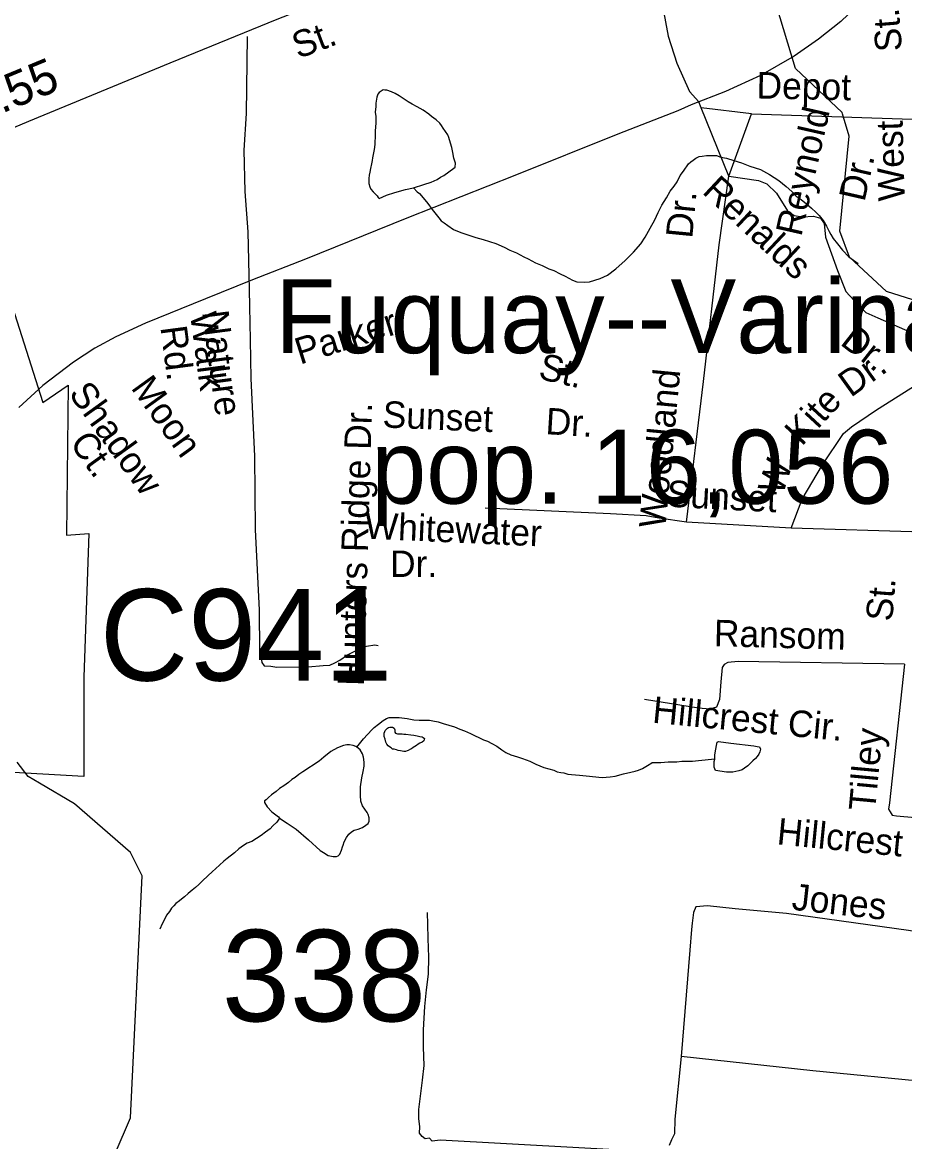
# Model space of a CAD drawing. Extents: x 2001466 to 2224147, y 644118 to 847247.
# Drawn here: x 2055654 to 2058818, y 663505 to 667519 of the extents above; entities that cross this region are included whole.
import ezdxf

# ---------------------------------------------------------------- set-up
doc = ezdxf.new("R2010")
doc.units = 0
for name, color, linetype in [('Exist Boundary Political City Limit New', 7, 'Continuous'), ('Exist Civil Demographics City Label', 7, 'Continuous'), ('Exist Hydrographic Misc Water Feature', 7, 'Continuous'), ('Exist Railroad Mainline', 7, 'Continuous'), ('Exist Road Non-System Type 51', 7, 'Continuous'), ('Exist Road Non-System Type 51 Label', 7, 'Continuous'), ('Exist Road Primary NC Attributed', 7, 'Continuous'), ('Exist Road Primary NC Label', 7, 'Continuous'), ('Exist Road Primary NC Service Mileage Hundredths English Label', 7, 'Continuous'), ('Exist Road Secondary Structure Culvert Number Label', 7, 'Continuous'), ('Exist Road Secondary Structure Standard Bridge Number Label', 7, 'Continuous'), ('Map Preparation Boundary City Limit Buffer Line', 7, 'Continuous')]:
    doc.layers.add(name, color=color, linetype=linetype)

msp = doc.modelspace()

# ---------------------------------------------------------------- linework, layer by layer
at = {"layer": 'Exist Boundary Political City Limit New'}
msp.add_lwpolyline([(2055490.1, 666895.9), (2055727.8, 666155.1), (2055818.2, 666217.3), (2055812.6, 665680.1), (2055891.8, 665685.7), (2055874.8, 665171.1), (2055874.1, 664814.4), (2055221.9, 664851.2)], dxfattribs=at)
at = {"layer": 'Exist Hydrographic Misc Water Feature'}
for points in [[(2058596, 667190.8), (2058594.4, 667196.3), (2058427.2, 667354), (2058301.3, 667769.8), (2058333.3, 668586.1), (2058381.9, 668696.1)], [(2057056.3, 666925.6), (2057094.2, 666937.6), (2057120, 666945.6), (2057142, 666955.7), (2057154.1, 666963.7), (2057166, 666969.8), (2057202, 666995.8), (2057205.9, 666999.8), (2057208, 667013.9), (2057201.8, 667031.8), (2057197.9, 667051.8), (2057193.8, 667069.8), (2057189.7, 667085.8), (2057183.8, 667105.8), (2057179.7, 667115.8), (2057171.7, 667127.7), (2057163.7, 667139.7), (2057157.8, 667149.7), (2057151.6, 667157.7), (2057137.7, 667169.7), (2057121.7, 667181.7), (2057111.6, 667189.6), (2057091.7, 667203.6), (2057069.6, 667215.5), (2057051.5, 667225.5), (2057037.6, 667233.5), (2057019.5, 667245.4), (2057005.6, 667255.4), (2056991.5, 667263.4), (2056977.5, 667269.4), (2056961.5, 667275.4), (2056953.5, 667275.3), (2056947.6, 667277.3), (2056933.6, 667267.3), (2056929.5, 667261.3), (2056925.6, 667251.3), (2056921.7, 667229.3), (2056921.7, 667217.3), (2056919.7, 667197.3), (2056921.7, 667181.3), (2056921.7, 667159.3), (2056919.9, 667129.3), (2056919.9, 667117.3), (2056919.9, 667105.3), (2056917.8, 667093.3), (2056917.8, 667081.3), (2056916, 667063.3), (2056909.8, 667033.3), (2056908, 667023.3), (2056906, 667011.3), (2056902.1, 666995.3), (2056900, 666981.3), (2056898, 666971.3), (2056896.1, 666959.3), (2056896.1, 666951.3), (2056896.1, 666941.3), (2056900.2, 666929.3), (2056904.1, 666921.3), (2056912.1, 666911.3), (2056918.3, 666905.3), (2056926.3, 666897.3), (2056930.4, 666891.4), (2056934.2, 666887.4), (2056960.1, 666899.4), (2056990.2, 666909.4), (2057028.2, 666919.5), (2057056.3, 666925.6)], [(2059056.4, 666232.2), (2059062.3, 666271.5), (2059045.3, 666396.5), (2058987.2, 666479.7), (2058753.3, 666553.3), (2058620.2, 666677.4), (2058586.4, 666770), (2058619.4, 667110.5), (2058596, 667190.8)], [(2057056.3, 666925.6), (2057070.2, 666911.6), (2057078.2, 666905.6), (2057092.1, 666889.7), (2057108.3, 666869.7), (2057124.3, 666847.7), (2057138.3, 666829.7), (2057148.3, 666817.8), (2057156.3, 666807.8), (2057166.4, 666799.8), (2057180.3, 666789.9), (2057200.4, 666775.9), (2057226.4, 666765.9), (2057280.4, 666748), (2057306.4, 666740), (2057352.3, 666726.2), (2057382.5, 666712.2), (2057402.6, 666702.2), (2057426.6, 666692.3), (2057452.6, 666678.4), (2057468.6, 666670.4), (2057494.4, 666656.4), (2057518.4, 666646.5), (2057542.4, 666634.5), (2057560.5, 666628.5), (2057582.6, 666616.6), (2057600.7, 666608.7), (2057626.7, 666594.7), (2057642.7, 666588.7), (2057668.7, 666586.8), (2057688.6, 666588.8), (2057726.6, 666600.8), (2057752.6, 666612.9), (2057782.5, 666635), (2057816.4, 666665), (2057846.3, 666695.1), (2057872.4, 666725.1), (2057888.4, 666749.2), (2057906.2, 666781.2), (2057922.2, 666811.2), (2057934.1, 666837.2), (2057948, 666863.3), (2057964, 666889.3), (2057978, 666913.3), (2057991.9, 666931.3), (2058002, 666947.3), (2058013.8, 666969.4), (2058025.7, 666985.4), (2058043.8, 667011.4), (2058051.8, 667019.4), (2058059.8, 667025.4), (2058069.8, 667031.5), (2058081.7, 667037.5), (2058091.8, 667039.5), (2058107.6, 667041.5), (2058121.7, 667041.6), (2058143.6, 667041.6), (2058159.6, 667035.6), (2058179.7, 667031.6), (2058205.8, 667023.7), (2058233.9, 667015.8), (2058263.8, 667003.8), (2058301.7, 666991.9), (2058333.7, 666973.9), (2058367.8, 666952), (2058393.8, 666930.1), (2058413.9, 666912.1), (2058429.9, 666896.1), (2058447.9, 666884.2), (2058466, 666868.2), (2058484, 666852.2), (2058500, 666838.2), (2058511.9, 666826.3), (2058526.1, 666808.3), (2058538.2, 666788.4), (2058548.2, 666768.4), (2058554.2, 666758.4), (2058562.2, 666744.4), (2058578.1, 666724.4), (2058596.2, 666702.5), (2058618.3, 666678.5), (2058652.2, 666654.6)], [(2056853.9, 664919.6), (2056877.7, 664949.6), (2056907.8, 664981.7), (2056915.8, 664989.6), (2056931.6, 665001.7), (2056947.6, 665015.7), (2056959.7, 665021.8), (2056969.5, 665025.8), (2056987.6, 665025.8), (2057005.6, 665025.8), (2057033.7, 665021.9), (2057057.7, 665018), (2057077.6, 665016), (2057095.6, 665016), (2057113.7, 665016), (2057125.6, 665014.1), (2057145.7, 665010.1), (2057163.7, 665004.2), (2057183.6, 664998.2), (2057203.7, 664992.2), (2057223.6, 664984.3), (2057239.6, 664978.3), (2057261.5, 664968.4), (2057277.7, 664960.4), (2057291.7, 664954.4), (2057307.6, 664946.4), (2057321.8, 664940.5), (2057337.8, 664932.5), (2057355.6, 664922.5), (2057373.7, 664910.5), (2057387.8, 664900.6), (2057405.7, 664892.6), (2057429.7, 664884.7), (2057447.7, 664878.7), (2057473.9, 664868.7), (2057495.9, 664858.8), (2057523.8, 664846.9), (2057559.9, 664836.9), (2057571.8, 664830.9), (2057585.9, 664829), (2057595.7, 664827), (2057609.9, 664823), (2057623.8, 664821), (2057651.9, 664819.1), (2057675.9, 664817.1)], [(2057029.8, 664965.9), (2057047.6, 664963.9), (2057057.7, 664962), (2057069.8, 664960), (2057079.6, 664958), (2057087.6, 664956), (2057091.7, 664954), (2057095.8, 664950), (2057095.6, 664946), (2057093.8, 664942), (2057087.6, 664938), (2057079.6, 664934), (2057073.7, 664930), (2057067.7, 664926), (2057061.8, 664922), (2057055.6, 664918), (2057049.9, 664914), (2057045.8, 664912), (2057037.8, 664907.9), (2057033.9, 664905.9), (2057027.8, 664903.9), (2057021.8, 664903.9), (2057009.9, 664905.8), (2057001.9, 664907.8), (2056995.8, 664909.8), (2056987.8, 664911.8), (2056981.8, 664911.8), (2056977.9, 664915.8), (2056973.8, 664917.8), (2056965.8, 664923.8), (2056961.7, 664929.8), (2056957.8, 664937.8), (2056955.8, 664947.8), (2056951.7, 664957.8), (2056951.7, 664963.8), (2056951.7, 664969.8), (2056953.7, 664975.8), (2056955.8, 664979.8), (2056959.7, 664983.8), (2056963.8, 664987.8), (2056967.7, 664989.8), (2056971.8, 664991.8), (2056977.7, 664991.8), (2056981.8, 664991.8), (2056987.8, 664987.9), (2056989.8, 664981.9), (2056989.8, 664973.9), (2056991.7, 664969.9), (2056999.7, 664967.9), (2057003.8, 664967.9), (2057011.8, 664967.9), (2057015.7, 664967.9), (2057021.8, 664965.9), (2057029.8, 664965.9)], [(2056853.9, 664919.6), (2056849.8, 664921.6), (2056839.9, 664925.5), (2056827.8, 664927.5), (2056817.8, 664927.5), (2056805.9, 664925.5), (2056783.9, 664917.5), (2056760, 664903.4), (2056735.8, 664883.3), (2056717.9, 664869.3), (2056659.9, 664831.2), (2056646.1, 664821.2), (2056632, 664811.2), (2056620.1, 664803.2), (2056608, 664793.2), (2056592, 664781.2), (2056576, 664771.1), (2056564.1, 664761.1), (2056548.1, 664749), (2056536.2, 664739), (2056528.2, 664731), (2056522.3, 664727), (2056522.3, 664721), (2056532.1, 664705), (2056548.3, 664687.1), (2056572.3, 664669.1), (2056576.4, 664665.1)], [(2056576.4, 664665.1), (2056604.3, 664647.2), (2056636.3, 664625.2), (2056680.4, 664587.3), (2056722.4, 664549.4), (2056734.5, 664541.4), (2056750.5, 664531.5), (2056768.6, 664527.5), (2056774.5, 664527.5), (2056780.7, 664527.5), (2056786.6, 664529.5), (2056792.6, 664535.5), (2056798.5, 664549.6), (2056802.4, 664561.6), (2056804.4, 664567.5), (2056808.6, 664579.6), (2056816.5, 664595.6), (2056824.3, 664607.6), (2056834.4, 664615.6), (2056844.4, 664621.6), (2056858.4, 664625.7), (2056874.4, 664631.7), (2056886.3, 664639.7), (2056894.3, 664645.7), (2056898.4, 664653.7), (2056898.2, 664665.7), (2056894.3, 664677.7), (2056890.2, 664685.7), (2056882.2, 664697.7), (2056874.2, 664709.6), (2056868.2, 664725.6), (2056866.2, 664745.6), (2056866.2, 664777.7), (2056871.9, 664809.7), (2056876, 664831.7), (2056879.9, 664851.6), (2056879.9, 664865.6), (2056877.9, 664883.6), (2056873.8, 664895.6), (2056865.8, 664909.6), (2056857.8, 664915.6), (2056853.9, 664919.6)], [(2058137.5, 664876), (2058137.5, 664892), (2058141.6, 664912), (2058143.6, 664926), (2058145.5, 664938), (2058151.4, 664940), (2058195.5, 664934.1), (2058277.5, 664924.2), (2058289.4, 664922.2), (2058297.4, 664920.2), (2058301.5, 664912.3), (2058299.7, 664902.3), (2058295.6, 664894.2), (2058289.6, 664886.3), (2058283.5, 664878.3), (2058273.6, 664870.3), (2058265.7, 664862.3), (2058255.8, 664852.2), (2058243.7, 664844.2), (2058235.7, 664838.2), (2058223.6, 664834.2), (2058201.7, 664830.1), (2058179.7, 664830.1), (2058139.7, 664836), (2058135.6, 664848), (2058135.6, 664868), (2058137.5, 664876)], [(2058137.5, 664876), (2058079.7, 664869.9), (2058057.7, 664867.9), (2058035.8, 664867.8), (2058019.8, 664867.7), (2058001.7, 664865.7), (2057969.8, 664865.7), (2057943.7, 664863.6), (2057923.6, 664863.6), (2057911.7, 664863.5)], [(2055714.9, 664790.7), (2055674.2, 664814.7), (2055635.4, 664865.6)], [(2057675.9, 664817.1), (2057733.7, 664811.3), (2057761.8, 664813.3), (2057779.9, 664815.4), (2057809.8, 664823.4), (2057835.9, 664829.5), (2057851.7, 664833.5), (2057863.7, 664837.5), (2057877.7, 664843.5), (2057895.7, 664853.5), (2057911.7, 664863.5)], [(2056320.3, 662495.8), (2056311.1, 662557.6), (2055952.3, 662883.1), (2055860.2, 663065.4), (2055877.2, 663206.2), (2056042.3, 663590), (2056083.3, 664458.6), (2056041.2, 664541.5), (2055841.3, 664716.2), (2055714.9, 664790.7)], [(2056576.4, 664665.1), (2056566.4, 664651.1), (2056552.4, 664637.1), (2056542.4, 664627.1), (2056526.4, 664615), (2056510.4, 664603), (2056476.6, 664581), (2056460.4, 664574.9), (2056446.6, 664566.9), (2056430.6, 664554.8), (2056414.6, 664540.8), (2056388.6, 664520.8), (2056376.7, 664510.7), (2056360.7, 664496.8), (2056334.7, 664472.7), (2056320.7, 664458.7), (2056298.8, 664438.6), (2056286.9, 664426.6), (2056274.8, 664416.6), (2056262.9, 664406.6), (2056248.8, 664394.6), (2056235, 664382.5), (2056225, 664374.5), (2056217, 664368.5), (2056204.9, 664358.4), (2056196.9, 664350.4), (2056188.9, 664342.5), (2056181.1, 664330.5), (2056171, 664316.5), (2056165.1, 664304.4), (2056155, 664286.4), (2056147.3, 664266.4)]]:
    msp.add_lwpolyline(points, dxfattribs=at)
at = {"layer": 'Exist Railroad Mainline'}
msp.add_lwpolyline([(2059466.8, 669281.5), (2059247, 668722.4), (2058989.3, 668038.2), (2058739.5, 667675.8), (2058666.3, 667594.6), (2058590.1, 667522), (2058509.7, 667458.7), (2058422.8, 667398.4), (2058302, 667328.4), (2058175.7, 667270.8), (2058052.8, 667223.4), (2058004.9, 667201.4), (2057789.6, 667118.3), (2057420.7, 666969.3), (2057032.5, 666817.2), (2056669.9, 666670.1), (2056479.2, 666595.3), (2056311, 666527.9), (2056095.5, 666440.8), (2055989.5, 666391.7), (2055913.4, 666350.9), (2055836.9, 666300.6), (2055727.1, 666216.2), (2055641.1, 666137.7)], dxfattribs=at)
at = {"layer": 'Exist Road Non-System Type 51'}
for points in [[(2057931.1, 667680.3), (2057950.9, 667571.9), (2057970.8, 667469.5), (2058000.8, 667372.9), (2058046.3, 667270.8), (2058079.9, 667233.8)], [(2056460.8, 667468.2), (2056457.2, 667192.2), (2056448.5, 667060.4), (2056451.5, 666912.3), (2056462.5, 666768.1), (2056467.6, 666561.1)], [(2058088.8, 667212), (2058079.9, 667233.8)], [(2058187.9, 666967), (2058088.8, 667212)], [(2058269.2, 667190.6), (2058088.8, 667212)], [(2058187.9, 666967), (2058269.2, 667190.6)], [(2058269.2, 667190.6), (2058881.5, 667170.5)], [(2058036.4, 665726.7), (2058097.1, 666230.8), (2058153.2, 666721.2), (2058187.9, 666967)], [(2058187.9, 666967), (2058294.9, 666951.8), (2058324.3, 666939.7), (2058359, 666906.3), (2058397.8, 666843.4), (2058421.8, 666826.1), (2058452.6, 666822.1), (2058491.3, 666823.4), (2058516.7, 666816.7), (2058530.1, 666798), (2058534.1, 666748.5), (2058578.2, 666629.5), (2058607.6, 666553.3), (2058637, 666521.2), (2058679.7, 666478.4), (2058722.5, 666459.7), (2058856.1, 666400.8), (2058885.5, 666376.8), (2058918.9, 666328.6), (2058941.7, 666308.6), (2058963.3, 666285.3)], [(2056467.6, 666561.1), (2056469.1, 666500), (2056471.3, 666380.1)], [(2056471.3, 666380.1), (2056473.8, 666241.9), (2056486.1, 665963.6), (2056488.8, 665699.6), (2056502.9, 665411.3), (2056503.9, 665263.3), (2056509.6, 665247.2), (2056513.1, 665223.1), (2056520.8, 665210.9), (2056544.8, 665210.4), (2056566.7, 665206), (2056678.8, 665207.7), (2056732.9, 665212.6), (2056756.9, 665214.1), (2056775, 665221.8), (2056793.2, 665231.4), (2056819.6, 665250.9), (2056843.9, 665262.4), (2056872.2, 665277.8), (2056888.3, 665281.5), (2056918.4, 665286.9), (2056930.3, 665284.6)], [(2058411.1, 665705), (2058451.5, 665809.3), (2058523.6, 665932.3), (2058599.8, 666044.6), (2058627.9, 666068.7), (2058717.4, 666128.9), (2058963.3, 666285.3)], [(2058036.4, 665726.7), (2057936.4, 665741.4), (2057891, 665749.4), (2057764, 665756.1), (2057313.7, 665776.1)], [(2058411.1, 665705), (2058036.4, 665726.7)], [(2058883.7, 665690.3), (2058411.1, 665705)], [(2058818.5, 665217.7), (2058220.8, 665226.3), (2058184.7, 665223.6), (2058171.4, 665215.6), (2058163.4, 665204.9), (2058159.4, 665154.1), (2058154.8, 665091), (2058144.1, 665062.9), (2058120.1, 665056.2), (2058078.6, 665058.9), (2057884.9, 665091)], [(2058818.5, 665217.7), (2058764.8, 664719.4), (2058760.4, 664697.5), (2058766.2, 664687.3), (2058773.9, 664675.2), (2058789.9, 664672.9), (2058815.8, 664670.3), (2058857.8, 664667.5), (2059367.5, 664636.9)], [(2059302.4, 664180.6), (2058832.1, 664262.5), (2058395.1, 664322.6), (2058210.7, 664340), (2058111.8, 664350.7), (2058069, 664346.7), (2058061, 664326.7), (2058056, 664287.7), (2058053.6, 664265.8), (2058048.1, 664191.9), (2058017.2, 663810.2)], [(2057909.4, 663468.7), (2057152.2, 663510.1), (2057124.1, 663506.7), (2057114.3, 663516.9), (2057098.3, 663515.2), (2057088.5, 663523.4), (2057078.7, 663535.6), (2057079.2, 663557.6), (2057075.8, 663587.6), (2057076.4, 663619.6), (2057088.6, 663725.4), (2057095.6, 663777.2), (2057093, 663843.3), (2057092.2, 663905.3), (2057097.9, 663989.2), (2057103.2, 664049.1), (2057110.3, 664104.9), (2057111.6, 664166.9), (2057108.9, 664233), (2057107.9, 664283), (2057106.8, 664327)], [(2058017.2, 663810.2), (2057993.7, 663585), (2057992.7, 663533), (2057982.2, 663511.2), (2057973.8, 663491.4)], [(2059288.1, 663675.2), (2059155.9, 663691.4), (2058906.4, 663718.5), (2058488.9, 663758.1), (2058017.2, 663810.2)]]:
    msp.add_lwpolyline(points, dxfattribs=at)
at = {"layer": 'Exist Road Primary NC Attributed'}
msp.add_lwpolyline([(2054418.6, 666634.2), (2054907.9, 666840.5), (2055677.6, 667164.1), (2056184.6, 667373.6), (2056567.7, 667530.7), (2056727.8, 667592.5), (2056935, 667655.3), (2057139.1, 667701.4)], dxfattribs=at)
at = {"layer": 'Map Preparation Boundary City Limit Buffer Line'}
msp.add_lwpolyline([(2055490.1, 666895.9), (2055727.8, 666155.1), (2055818.2, 666217.3), (2055812.6, 665680.1), (2055891.8, 665685.7), (2055874.8, 665171.1), (2055874.1, 664814.4), (2055221.9, 664851.2)], dxfattribs=at)

# ---------------------------------------------------------------- texts
at = {"layer": 'Exist Civil Demographics City Label'}
for s, p in [('Fuquay--Varina', (2056560.3, 666332.7)), ('pop. 16,056', (2056905.5, 665792.8))]:
    msp.add_text(s, height=265, dxfattribs=at).set_placement(p)
at = {"layer": 'Exist Road Non-System Type 51 Label'}
for s, rotation, p in [('St.', 94.5597, (2058809.6, 667417.7)), ('Depot', 358.8369, (2058286.4, 667246.3)), ('Reynold', 77.2009, (2058447.6, 666748)), ('West', 91.5791, (2058819.1, 666878.8)), ('Dr.', 77.2009, (2058674.2, 666872.7)), ('Renalds', 316.9212, (2058088.7, 666908.3)), ('Dr.', 84.5538, (2058056.4, 666742.1)), ('Walk', 277.4866, (2056255.1, 666473.7)), ('Nature', 277.4866, (2056298.4, 666480.4)), ('Parker', 17.5464, (2056649.8, 666291.1)), ('Dr.', 321.9671, (2058583.5, 666365.9)), ('Rd.', 277.4866, (2056148.7, 666425.7)), ('St.', 346.6592, (2057501.1, 666241.8)), ('Dr.', 35.706, (2058625.1, 666171.7)), ('Moon', 305.8031, (2056040.9, 666208)), ('Woodland', 84.5538, (2057960.1, 665701.8)), ('Shadow', 305.8031, (2055817.5, 666187.1)), ('Kite', 47.2004, (2058449.3, 665996.4)), ('Sunset', 357.55, (2056944.8, 666066.4)), ('Hunters Ridge Dr.', 88.3479, (2056879, 665138)), ('Dr.', 356.5271, (2057528.8, 666042.3)), ('Ct.', 305.8031, (2055820.9, 666009.6)), ('W. ', 72.6463, (2058381.1, 665819.9)), ('Sunset', 356.9989, (2057963.3, 665782.4)), ('Whitewater', 357.4362, (2056880.2, 665667.7)), ('St.', 85.4102, (2058773.9, 665368.8)), ('Ransom', 358.4755, (2058133.3, 665281.7)), ('Hillcrest Cir.', 354.4702, (2057911.2, 665007.6)), ('Tilley', 84.6824, (2058712.4, 664687.7)), ('Hillcrest', 354.3367, (2058357.7, 664571.5)), ('Jones', 353.6783, (2058410.9, 664336.9))]:
    msp.add_text(s, height=95, rotation=rotation, dxfattribs=at).set_placement(p)
msp.add_text('Dr.', height=95, dxfattribs=at).set_placement((2056972.6, 665529.8))
at = {"layer": 'Exist Road Primary NC Label'}
msp.add_text(' St.', height=95, rotation=20.4318, dxfattribs=at).set_placement((2056610, 667375.2))
at = {"layer": 'Exist Road Primary NC Service Mileage Hundredths English Label'}
msp.add_text('.55', height=125, rotation=22.4446, dxfattribs=at).set_placement((2055580, 667191.5))
at = {"layer": 'Exist Road Secondary Structure Culvert Number Label'}
msp.add_text('C941', height=328.08, dxfattribs=at).set_placement((2055931.8, 665158.3))
at = {"layer": 'Exist Road Secondary Structure Standard Bridge Number Label'}
msp.add_text('338', height=328.08, dxfattribs=at).set_placement((2056369.6, 663936.3))

doc.saveas('drawing.dxf')
